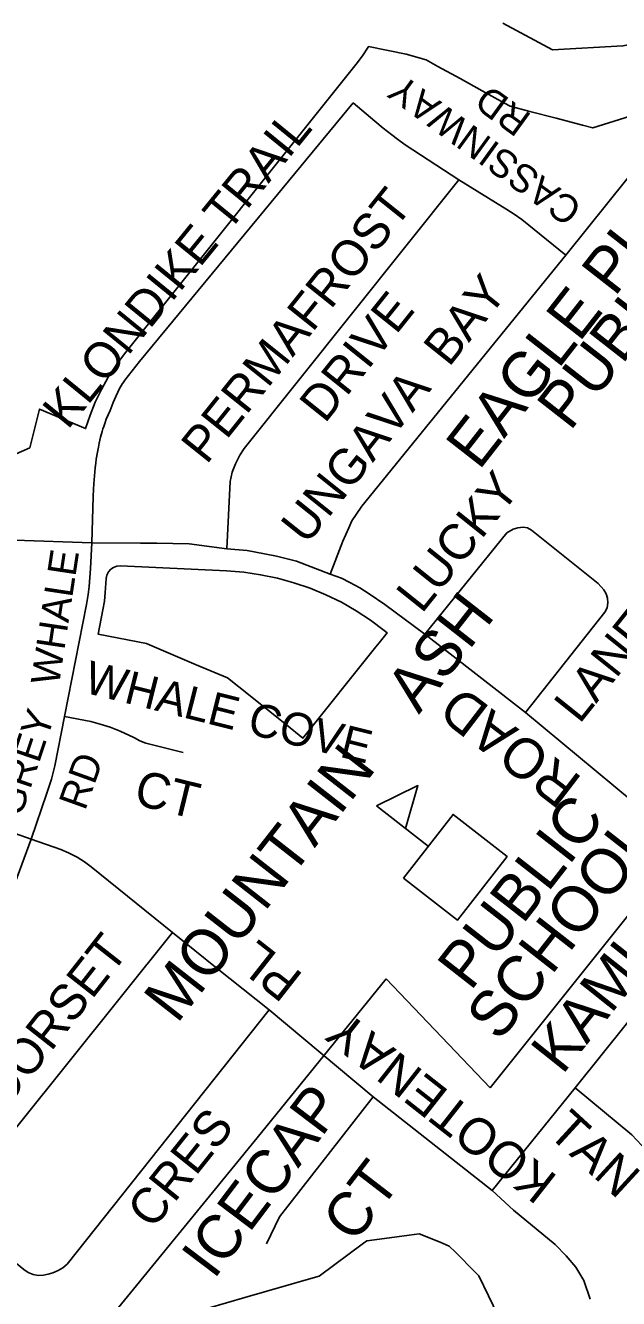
# Model space of a CAD drawing. Extents: x 586326 to 623965, y 4819854 to 4857850.
# Drawn here: x 600831 to 601156, y 4847038 to 4847736 of the extents above; entities that cross this region are included whole.
import ezdxf

# ---------------------------------------------------------------- set-up
doc = ezdxf.new("R2010")
doc.units = 0
for name, color, linetype in [('Lots_Concessions', 7, 'Continuous'), ('Minor Rd Lbls', 7, 'Continuous'), ('Minor Rds', 7, 'Continuous'), ('Park Outlines', 7, 'Continuous'), ('Proposed Secondary Rds', 7, 'Continuous'), ('School Syms_Lbls', 7, 'Continuous'), ('Secondary Rds Lbls', 7, 'Continuous')]:
    doc.layers.add(name, color=color, linetype=linetype)

msp = doc.modelspace()

# ---------------------------------------------------------------- linework, layer by layer
at = {"layer": 'Lots_Concessions'}
for p, q in [((601086.05, 4847153.11), (601514.47, 4847689.2)), ((600958.32, 4847125.83), (601028.97, 4847212.99)), ((601028.97, 4847212.99), (601086.05, 4847153.11)), ((600869.17, 4847016.85), (600958.32, 4847125.83))]:
    msp.add_line(p, q, dxfattribs=at)
at = {"layer": 'Minor Rds'}
for points in [[(600867.65, 4847451.96), (600868.39, 4847477.44), (600868.56, 4847481.36), (600868.76, 4847484.29), (600869.14, 4847488.69), (600869.56, 4847493.09), (600869.84, 4847495.62), (600870.12, 4847497.82), (600870.72, 4847501.65), (600871.26, 4847504.51), (600871.71, 4847506.66), (600872.46, 4847509.86), (600873.31, 4847513.04), (600873.75, 4847514.54), (600874.17, 4847515.83), (600874.96, 4847518.06), (600875.6, 4847519.72), (600876.6, 4847522.19), (600877.64, 4847524.65), (600879.41, 4847528.94), (600880.75, 4847532.16), (600881.82, 4847534.53), (600882.69, 4847536.27), (600883.39, 4847537.54), (600884.53, 4847539.39), (600885.15, 4847540.28), (600885.8, 4847541.16), (600893.84, 4847551.45), (600965.95, 4847638.7), (601010.96, 4847693.28)], [(601068.93, 4847651.05), (601039.5, 4847670.19), (601035.22, 4847673.3), (601032.07, 4847675.7), (601027.41, 4847679.41), (601022.84, 4847683.21), (601010.96, 4847693.28)], [(601127.54, 4847609.64), (601172.9, 4847666.12), (601175.69, 4847669.69), (601179.14, 4847671.65), (601181.53, 4847672.25), (601184.32, 4847671.44), (601188.58, 4847668.99), (601348.1, 4847542.94)], [(600941.65, 4847448.77), (600943.57, 4847485.7), (600944.69, 4847490.83), (600946.43, 4847495.37), (600948.77, 4847500.16), (600951.19, 4847503.77), (601068.93, 4847651.05)], [(601127.54, 4847609.64), (601103.37, 4847629.21), (601099.24, 4847632.16), (601095.3, 4847634.83), (601068.93, 4847651.05)], [(600998.31, 4847434.82), (601005.2, 4847452.86), (601008.5, 4847460.29), (601010.29, 4847464), (601012.51, 4847467.47), (601015.66, 4847472.02), (601127.54, 4847609.64)], [(601105.37, 4847359.06), (601149.04, 4847413.94), (601150.19, 4847416.45), (601150.55, 4847419.07), (601150.34, 4847421.63), (601149.66, 4847423.97), (601148.37, 4847426.28), (601145.31, 4847429.67), (601108.69, 4847458.88), (601106.57, 4847460.14), (601104.16, 4847460.52), (601101.33, 4847460.23), (601098.66, 4847459.51), (601095.26, 4847457.46), (601050.28, 4847401.93)], [(600852.61, 4847356.86), (600864.66, 4847418.23), (600865.68, 4847423.74), (600866.12, 4847428.06), (600866.85, 4847437.94), (600867.65, 4847451.96)], [(600834.33, 4847289.5), (600842.94, 4847314.68), (600845.5, 4847322.4), (600847.37, 4847329.8), (600852.61, 4847356.86)], [(600852.61, 4847356.86), (600867.04, 4847353.99), (600872.3, 4847352.61), (600877.67, 4847350.89), (600883.2, 4847348.73), (600890.64, 4847345.22), (600891.11, 4847345), (600894.05, 4847343.51), (600897.23, 4847342.25), (600917.65, 4847336.96)], [(600834.33, 4847289.5), (600767.01, 4847313.3)], [(600668.49, 4847165.74), (600712.8, 4847130.24), (600716.46, 4847127.87), (600718.91, 4847126.89), (600721.66, 4847126.46), (600724.24, 4847126.66), (600726.66, 4847127.56), (600729.32, 4847129.13), (600731.62, 4847131.34), (600803.53, 4847221.24), (600806.58, 4847225.25), (600809.44, 4847229.31), (600812.21, 4847233.83), (600814.6, 4847238.37), (600817.67, 4847244.82), (600820.36, 4847251.29), (600834.33, 4847289.5)], [(600911.88, 4847238.39), (600867.33, 4847274.29), (600863.62, 4847277.13), (600859.59, 4847279.7), (600854.92, 4847282.07), (600850.74, 4847283.79), (600834.33, 4847289.5)], [(600911.88, 4847238.39), (600798.43, 4847096.84), (600796.38, 4847093.78), (600794.99, 4847090.99), (600794.51, 4847087.93), (600795.04, 4847085.25), (600796.15, 4847082.47), (600798.06, 4847079.87), (600830.37, 4847053.51), (600832.82, 4847051.98), (600835.45, 4847050.83), (600838.27, 4847050.37), (600841.11, 4847050.53), (600843.66, 4847051.03), (600846.31, 4847051.75), (600849.24, 4847052.94), (600851.78, 4847054.52), (600854.07, 4847056.53), (600964.83, 4847195.88)], [(600911.88, 4847238.39), (600936.47, 4847218.65), (600964.83, 4847195.88)], [(601132.75, 4847153.24), (601175.6, 4847206.65)], [(600964.83, 4847195.88), (601021.9, 4847148.28)], [(601087.2, 4847096.91), (601132.75, 4847153.24)], [(601132.75, 4847153.24), (601163.76, 4847127.34), (601172.02, 4847118.66), (601215.38, 4847069.16), (601224.38, 4847059.21), (601228.01, 4847056.38), (601231.78, 4847055.61), (601237.9, 4847058.28), (601277.65, 4847077.07), (601294.91, 4847084.19)], [(601021.9, 4847148.28), (600970.5, 4847082.49), (600963.43, 4847067.67)], [(601021.9, 4847148.28), (601087.2, 4847096.91)], [(601087.2, 4847096.91), (601098.94, 4847086.14), (601121.81, 4847067.21), (601127.82, 4847061.1), (601133.05, 4847054.9), (601137.44, 4847047.62), (601140.87, 4847037.3)]]:
    msp.add_lwpolyline(points, dxfattribs=at)
at = {"layer": 'Park Outlines'}
for points in [[(601197.73, 4847736.57), (601191.51, 4847730.67), (601185.78, 4847729.58), (601181.54, 4847730.69), (601177.46, 4847728), (601158.91, 4847724.48), (601120.3, 4847722.4), (601093.05, 4847736.9)], [(600821.6, 4847498.74), (600833.59, 4847504.15), (600839.04, 4847525.36), (600864.22, 4847514.63), (600866.65, 4847521.98), (600869.55, 4847529.16), (600872.9, 4847536.14), (600876.7, 4847542.89), (600880.93, 4847549.37), (600885.56, 4847555.57), (601012.52, 4847714.43), (601015.99, 4847719.05), (601019.19, 4847723.86), (601019.36, 4847724.13), (601040.01, 4847719.92), (601051.04, 4847716.76), (601057.38, 4847713.26), (601069.55, 4847706.55), (601081.72, 4847699.83), (601093.89, 4847693.12), (601096.97, 4847691.42), (601107.78, 4847688.57), (601122.26, 4847684.76), (601136.75, 4847680.94), (601142.35, 4847679.47), (601162.77, 4847686.01)], [(601090.27, 4847028.56), (601085.22, 4847039.08), (601079.93, 4847050.12), (601078.08, 4847051.98), (601067.05, 4847063.05), (601063.68, 4847066.44), (601058.58, 4847068.49), (601047.13, 4847073.1), (601041.69, 4847072.39), (601028.14, 4847070.61), (601018.38, 4847069.33), (601016.66, 4847068.05), (600992.36, 4847049.89), (600989.11, 4847048.95), (600951.64, 4847038.17), (600911.38, 4847026.59)]]:
    msp.add_lwpolyline(points, dxfattribs=at)
msp.add_lwpolyline([(600883.32, 4847439.39), (600881.4, 4847439.22), (600879.59, 4847438.57), (600878.01, 4847437.48), (600876.75, 4847436.03), (600875.91, 4847434.3), (600875.53, 4847432.41), (600875, 4847424.69), (600874.53, 4847419.94), (600873.77, 4847415.24), (600871.17, 4847401.88), (600897.66, 4847396.72), (600899.36, 4847396.01), (600912.06, 4847390.64), (600924.95, 4847385.19), (600942.08, 4847377.96), (600948.19, 4847373.08), (600974.39, 4847352.13), (600983.41, 4847344.93), (601023.34, 4847394.89), (601025.21, 4847397.23), (601029.58, 4847402.7), (601028.01, 4847403.95), (601020.49, 4847409.59), (601012.64, 4847414.74), (601004.48, 4847419.39), (600996.04, 4847423.51), (600987.36, 4847427.11), (600978.47, 4847430.15), (600969.41, 4847432.63), (600960.22, 4847434.54), (600950.92, 4847435.86), (600941.55, 4847436.61), (600883.37, 4847439.39)], close=True, dxfattribs=at)
at = {"layer": 'Proposed Secondary Rds'}
for points in [[(600867.65, 4847451.96), (600825.39, 4847453.49), (600816.83, 4847454.04), (600808.83, 4847454.48), (600799.01, 4847455.75)], [(600941.65, 4847448.77), (600921, 4847451.42), (600912.11, 4847451.67), (600903.22, 4847451.8), (600894.32, 4847451.76), (600867.65, 4847451.96)], [(600998.31, 4847434.82), (600979.8, 4847441.88), (600968.89, 4847444.7), (600962.32, 4847446.03), (600952.89, 4847447.79), (600941.65, 4847448.77)], [(601050.28, 4847401.93), (601028.38, 4847418.23), (601019.7, 4847424.02), (601014.57, 4847427.33), (601009.2, 4847430.32), (601004.54, 4847432.56), (600998.31, 4847434.82)], [(601105.37, 4847359.06), (601060.82, 4847393.72), (601050.28, 4847401.93)], [(601163.6, 4847310.8), (601105.37, 4847359.06)]]:
    msp.add_lwpolyline(points, dxfattribs=at)
at = {"layer": 'School Syms_Lbls'}
msp.add_line((601052.13, 4847285.65), (601023.72, 4847307.84), dxfattribs=at)
for points in [[(601023.72, 4847307.84), (601046.5, 4847318.87), (601039.59, 4847295.37)], [(601038.5, 4847268.2), (601065.76, 4847303.1), (601095.37, 4847279.96), (601068.1, 4847245.07)]]:
    msp.add_lwpolyline(points, close=True, dxfattribs=at)

# ---------------------------------------------------------------- texts
at = {"layer": 'Minor Rd Lbls'}
for s, height, rotation, p in [('CASSINWAY', 15.34, 144.04192, (601137.45, 4847637.24)), ('RD', 15.34, 144.04192, (601109.39, 4847686.38)), ('KLONDIKE TRAIL', 19.549, 50.85352, (600854.42, 4847513.56)), ('PERMAFROST', 19.549, 51.3141, (600930.53, 4847494.49)), ('UNGAVA  BAY', 19.549, 51.3141, (600985.36, 4847450.38)), ('DRIVE', 19.549, 51.3141, (600995.42, 4847517.01)), ('LUCKY', 19.549, 51.3141, (601048.57, 4847412.72)), ('WHALE', 15.653, 81.41276, (600849.59, 4847373.31)), ('LANE', 19.549, 51.3141, (601135.07, 4847352.25)), ('KAMLOOPS  DRIVE', 23.9904, 51.45473, (601125.68, 4847159.88)), ('WHALE COVE', 18.031, 345.89875, (600862.6, 4847370.1)), ('GREY', 15.653, 71.44116, (600828.63, 4847300.99)), ('RD', 15.653, 70.21668, (600863.92, 4847304.71)), ('CT', 19.549, 346.26525, (600889.97, 4847308.78)), ('CAPE DORSET', 19.549, 51.86258, (600772.6, 4847080.12)), ('PL', 19.992, 141.83349, (600984.25, 4847214.95)), ('KOOTENAY ', 19.992, 141.83349, (601123.76, 4847104.21)), ('ICECAP', 23.99, 52.91593, (600934.55, 4847047.61)), ('CRES', 19.549, 51.3141, (600900.99, 4847074.95)), ('TAN', 19.992, 317.41489, (601116.92, 4847127.8)), ('CT', 23.99, 52.41135, (601011.56, 4847067.24))]:
    msp.add_text(s, height=height, rotation=rotation, dxfattribs=at).set_placement(p)
at = {"layer": 'School Syms_Lbls'}
for s, p in [('EAGLE PLAINS', (601079.97, 4847491.26)), ('PUBLIC', (601129.9, 4847512.76)), ('MOUNTAIN    ASH', (600914.34, 4847187.85)), ('PUBLIC', (601075.33, 4847205.75)), ('SCHOOL', (601091.11, 4847177.9))]:
    msp.add_text(s, height=25, rotation=52.00002, dxfattribs=at).set_placement(p)
at = {"layer": 'Secondary Rds Lbls'}
msp.add_text('ROAD', height=21.991, rotation=142.54241, dxfattribs=at).set_placement((601137.3, 4847322.75))

doc.saveas('drawing.dxf')
